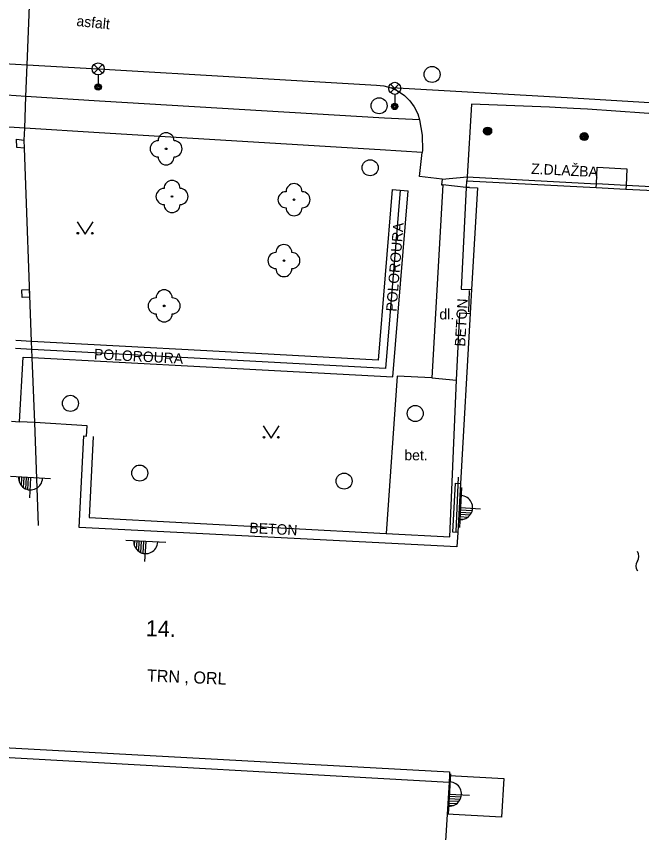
# Model space of a CAD drawing. Extents: x -539515 to -538098, y -1182060 to -1180157.
# Drawn here: x -538367.8 to -538328.8, y -1181746.8 to -1181696 of the extents above; entities that cross this region are included whole.
import ezdxf

# ---------------------------------------------------------------- set-up
doc = ezdxf.new("R2010")
doc.units = 0
for name, color, linetype in [('Vrstva 1', 7, 'Continuous'), ('Vrstva 13', 7, 'Continuous'), ('Vrstva 15', 7, 'Continuous'), ('Vrstva 22', 7, 'Continuous'), ('Vrstva 24', 7, 'Continuous'), ('Vrstva 25', 7, 'Continuous'), ('Vrstva 27', 7, 'Continuous'), ('Vrstva 33', 7, 'Continuous'), ('Vrstva 36', 7, 'Continuous'), ('Vrstva 37', 7, 'Continuous'), ('Vrstva 40', 7, 'Continuous'), ('Vrstva 41', 7, 'Continuous'), ('Vrstva 46', 7, 'Continuous'), ('Vrstva 88', 7, 'Continuous')]:
    doc.layers.add(name, color=color, linetype=linetype)

msp = doc.modelspace()

# ---------------------------------------------------------------- linework, layer by layer
at = {"layer": 'Vrstva 1'}
for p, q in [((-538367.092, -1181699.034), (-538366.702, -1181689.338)), ((-538367.171, -1181701.001), (-538367.092, -1181699.034)), ((-538367.25, -1181702.976), (-538367.171, -1181701.001)), ((-538367.28, -1181703.72), (-538367.25, -1181702.976)), ((-538367.261, -1181704.22), (-538367.28, -1181703.72)), ((-538366.816, -1181716.253), (-538367.261, -1181704.22)), ((-538331.579, -1181705.406), (-538329.73, -1181705.5)), ((-538339.72, -1181706.662), (-538339.7, -1181706.26)), ((-538339.7, -1181706.26), (-538331.644, -1181706.67)), ((-538339.535, -1181706.669), (-538339.72, -1181706.662)), ((-538339.535, -1181706.669), (-538339.051, -1181706.696)), ((-538331.644, -1181706.67), (-538329.794, -1181706.764)), ((-538329.794, -1181706.764), (-538325.54, -1181706.98)), ((-538366.797, -1181716.754), (-538366.816, -1181716.253)), ((-538366.778, -1181717.255), (-538366.797, -1181716.754)), ((-538366.627, -1181721.312), (-538366.778, -1181717.255)), ((-538368.08, -1181721.228), (-538367.581, -1181721.257)), ((-538366.39, -1181727.709), (-538366.627, -1181721.312)), ((-538363.397, -1181722.148), (-538363.36, -1181721.5)), ((-538363.85, -1181727.84), (-538363.557, -1181722.138)), ((-538363.557, -1181722.138), (-538363.397, -1181722.148)), ((-538340.096, -1181725.108), (-538340.269, -1181728.157)), ((-538340.32, -1181729.05), (-538363.85, -1181727.84)), ((-538340.269, -1181728.157), (-538340.32, -1181729.05)), ((-538401.41, -1181739.77), (-538340.78, -1181743.05)), ((-538340.78, -1181743.05), (-538340.793, -1181743.28)), ((-538340.817, -1181743.688), (-538340.934, -1181745.681)), ((-538340.793, -1181743.28), (-538340.817, -1181743.688)), ((-538340.793, -1181743.28), (-538337.406, -1181743.479)), ((-538337.406, -1181743.479), (-538337.55, -1181745.88)), ((-538340.934, -1181745.681), (-538341.3, -1181751.908)), ((-538337.55, -1181745.88), (-538340.934, -1181745.681))]:
    msp.add_line(p, q, dxfattribs=at)
for points in [[(-538331.644, -1181706.67), (-538331.632, -1181706.439), (-538331.579, -1181705.406)], [(-538329.73, -1181705.5), (-538329.783, -1181706.541), (-538329.794, -1181706.764)], [(-538339.051, -1181706.696), (-538339.41, -1181713.027), (-538339.494, -1181714.507), (-538340.096, -1181725.108)], [(-538363.36, -1181721.5), (-538366.627, -1181721.312), (-538367.581, -1181721.257)]]:
    msp.add_lwpolyline(points, dxfattribs=at)
at = {"layer": 'Vrstva 13'}
for p, q in [((-538344.84, -1181702.36), (-538362.58, -1181701.3)), ((-538342.65, -1181702.46), (-538344.84, -1181702.36)), ((-538345.1, -1181704.33), (-538362.6, -1181703.26)), ((-538341.24, -1181706.16), (-538339.685, -1181705.997)), ((-538339.685, -1181705.997), (-538331.632, -1181706.439)), ((-538341.21, -1181706.51), (-538341.88, -1181718.53)), ((-538339.75, -1181706.66), (-538341.21, -1181706.51)), ((-538344.358, -1181706.789), (-538345.229, -1181717.414)), ((-538343.86, -1181706.83), (-538344.77, -1181717.94)), ((-538344.311, -1181718.466), (-538343.362, -1181706.871)), ((-538339.75, -1181706.66), (-538340.06, -1181712.99)), ((-538340.06, -1181712.99), (-538339.41, -1181713.027)), ((-538367.581, -1181721.257), (-538367.349, -1181717.225)), ((-538345.229, -1181717.414), (-538355.893, -1181716.831)), ((-538344.77, -1181717.94), (-538355.92, -1181717.33)), ((-538355.947, -1181717.829), (-538344.311, -1181718.466)), ((-538344.04, -1181718.41), (-538344.742, -1181728.206)), ((-538341.88, -1181718.53), (-538344.04, -1181718.41)), ((-538340.77, -1181728.42), (-538340.36, -1181718.66)), ((-538362.981, -1181722.168), (-538363.24, -1181727.21)), ((-538402.01, -1181740.29), (-538340.817, -1181743.688))]:
    msp.add_line(p, q, dxfattribs=at)
for points in [[(-538362.58, -1181701.3), (-538367.171, -1181701.001), (-538370.819, -1181700.763)], [(-538339.42, -1181701.48), (-538339.685, -1181705.997), (-538339.7, -1181706.26)], [(-538362.6, -1181703.26), (-538367.25, -1181702.976), (-538370.898, -1181702.754)], [(-538367.261, -1181704.22), (-538367.73, -1181704.17), (-538367.75, -1181703.67), (-538367.28, -1181703.72)], [(-538341.24, -1181706.16), (-538342.65, -1181705.99), (-538342.48, -1181704.49), (-538345.1, -1181704.33)], [(-538341.24, -1181706.16), (-538341.28, -1181706.51), (-538341.21, -1181706.51)], [(-538325.162, -1181706.794), (-538325.413, -1181706.781), (-538329.783, -1181706.541), (-538331.632, -1181706.439)], [(-538344.358, -1181706.789), (-538343.86, -1181706.83), (-538343.362, -1181706.871)], [(-538367.43, -1181713.04), (-538366.97, -1181713.03), (-538366.95, -1181713.5), (-538367.41, -1181713.51), (-538367.43, -1181713.04)], [(-538341.88, -1181718.53), (-538340.36, -1181718.66), (-538340.15, -1181714.47), (-538339.494, -1181714.507)], [(-538355.893, -1181716.831), (-538366.816, -1181716.253), (-538367.791, -1181716.201)], [(-538355.92, -1181717.33), (-538366.797, -1181716.754), (-538367.82, -1181716.7)], [(-538367.349, -1181717.225), (-538366.778, -1181717.255), (-538355.947, -1181717.829)], [(-538340.269, -1181728.157), (-538340.583, -1181728.139), (-538340.41, -1181725.09), (-538340.096, -1181725.108)], [(-538363.24, -1181727.21), (-538344.742, -1181728.206), (-538340.77, -1181728.42)]]:
    msp.add_lwpolyline(points, dxfattribs=at)
at = {"layer": 'Vrstva 15'}
for p, q in [((-538339.56, -1181713.09), (-538339.61, -1181714.41)), ((-538340.25, -1181724.7), (-538340.4, -1181728.08))]:
    msp.add_line(p, q, dxfattribs=at)
at = {"layer": 'Vrstva 22'}
for centre in [(-538358.44, -1181704.26), (-538358.07, -1181707.23), (-538350.47, -1181707.43), (-538351.1, -1181711.22), (-538358.56, -1181714.04)]:
    msp.add_circle(centre, 0.05, dxfattribs=at)
for centre, start, end in [((-538358.44, -1181703.76), 0, 180), ((-538358.94, -1181704.26), 90, 270), ((-538357.94, -1181704.26), 270, 90), ((-538358.44, -1181704.76), 180, 0), ((-538358.07, -1181706.73), 0, 180), ((-538350.47, -1181706.93), 0, 180), ((-538358.57, -1181707.23), 90, 270), ((-538357.57, -1181707.23), 270, 90), ((-538350.97, -1181707.43), 90, 270), ((-538349.97, -1181707.43), 270, 90), ((-538358.07, -1181707.73), 180, 0), ((-538350.47, -1181707.93), 180, 0), ((-538351.1, -1181710.72), 0, 180), ((-538351.6, -1181711.22), 90, 270), ((-538350.6, -1181711.22), 270, 90), ((-538351.1, -1181711.72), 180, 0), ((-538358.56, -1181713.54), 0, 180), ((-538359.06, -1181714.04), 90, 270), ((-538358.06, -1181714.04), 270, 90), ((-538358.56, -1181714.54), 180, 0)]:
    msp.add_arc(centre, 0.5, start, end, dxfattribs=at)
at = {"layer": 'Vrstva 24'}
for centre, start, end in [((-538329.485, -1181729.644), 323.1301, 36.8699), ((-538328.685, -1181730.244), 143.1301, 216.8699)]:
    msp.add_arc(centre, 0.5, start, end, dxfattribs=at)
at = {"layer": 'Vrstva 25'}
for centre, radius in [((-538338.41, -1181703.16), 0.25), ((-538338.41, -1181703.16), 0.2), ((-538338.41, -1181703.16), 0.15), ((-538338.41, -1181703.16), 0.1), ((-538338.41, -1181703.16), 0.05), ((-538332.39, -1181703.5), 0.25), ((-538332.39, -1181703.5), 0.2), ((-538332.39, -1181703.5), 0.15), ((-538332.39, -1181703.5), 0.1), ((-538332.39, -1181703.5), 0.05)]:
    msp.add_circle(centre, radius, dxfattribs=at)
at = {"layer": 'Vrstva 27'}
for centre in [(-538341.87, -1181699.63), (-538345.17, -1181701.58), (-538345.73, -1181705.44), (-538364.4, -1181720.11), (-538342.92, -1181720.74), (-538360.08, -1181724.45), (-538347.35, -1181724.95)]:
    msp.add_circle(centre, 0.5, dxfattribs=at)
at = {"layer": 'Vrstva 33'}
for p, q in [((-538362.935, -1181699.55), (-538362.405, -1181699.02)), ((-538362.935, -1181699.02), (-538362.405, -1181699.55)), ((-538362.67, -1181699.66), (-538362.67, -1181700.41)), ((-538344.465, -1181700.76), (-538343.935, -1181700.23)), ((-538344.465, -1181700.23), (-538343.935, -1181700.76)), ((-538344.2, -1181700.87), (-538344.2, -1181701.62))]:
    msp.add_line(p, q, dxfattribs=at)
for centre, radius in [((-538362.67, -1181699.285), 0.375), ((-538362.67, -1181700.41), 0.2), ((-538362.67, -1181700.41), 0.145), ((-538362.67, -1181700.41), 0.0876), ((-538344.2, -1181700.495), 0.375), ((-538344.2, -1181701.62), 0.2), ((-538344.2, -1181701.62), 0.145), ((-538344.2, -1181701.62), 0.0876)]:
    msp.add_circle(centre, radius, dxfattribs=at)
at = {"layer": 'Vrstva 36'}
for points in [[(-538363.987, -1181708.816), (-538363.487, -1181709.566), (-538362.987, -1181708.816)], [(-538352.397, -1181721.518), (-538351.897, -1181722.268), (-538351.397, -1181721.518)]]:
    msp.add_lwpolyline(points, dxfattribs=at)
for centre in [(-538363.937, -1181709.516), (-538363.038, -1181709.516), (-538352.347, -1181722.218), (-538351.448, -1181722.218)]:
    msp.add_circle(centre, 0.05, dxfattribs=at)
at = {"layer": 'Vrstva 37'}
for p, q in [((-538365.638, -1181724.81), (-538368.134, -1181724.672)), ((-538367.585, -1181724.702), (-538367.6, -1181724.98)), ((-538367.445, -1181724.71), (-538367.473, -1181725.216)), ((-538367.305, -1181724.718), (-538367.34, -1181725.347)), ((-538367.166, -1181724.725), (-538367.205, -1181725.428)), ((-538367.026, -1181724.733), (-538367.067, -1181725.477)), ((-538366.886, -1181724.741), (-538366.956, -1181725.997)), ((-538340.035, -1181725.353), (-538340.173, -1181727.849)), ((-538340.12, -1181726.881), (-538339.417, -1181726.92)), ((-538340.112, -1181726.741), (-538339.368, -1181726.782)), ((-538340.104, -1181726.601), (-538338.848, -1181726.671)), ((-538340.143, -1181727.3), (-538339.865, -1181727.315)), ((-538340.135, -1181727.16), (-538339.629, -1181727.188)), ((-538340.127, -1181727.02), (-538339.498, -1181727.055)), ((-538358.462, -1181728.779), (-538360.958, -1181728.641)), ((-538360.409, -1181728.671), (-538360.424, -1181728.949)), ((-538360.269, -1181728.679), (-538360.297, -1181729.185)), ((-538360.129, -1181728.687), (-538360.164, -1181729.316)), ((-538359.99, -1181728.694), (-538360.029, -1181729.397)), ((-538359.85, -1181728.702), (-538359.891, -1181729.446)), ((-538359.71, -1181728.71), (-538359.78, -1181729.966)), ((-538340.729, -1181743.188), (-538340.867, -1181745.684)), ((-538340.806, -1181744.576), (-538340.062, -1181744.617)), ((-538340.798, -1181744.436), (-538339.542, -1181744.506)), ((-538340.837, -1181745.135), (-538340.559, -1181745.15)), ((-538340.829, -1181744.995), (-538340.323, -1181745.023)), ((-538340.821, -1181744.855), (-538340.192, -1181744.89)), ((-538340.814, -1181744.716), (-538340.111, -1181744.755))]:
    msp.add_line(p, q, dxfattribs=at)
for centre, start, end in [((-538366.886, -1181724.749), 176.1902, 357.4363), ((-538340.096, -1181726.601), 266.1902, 87.4363), ((-538359.71, -1181728.718), 176.1902, 357.4363), ((-538340.79, -1181744.436), 266.1902, 87.4363)]:
    msp.add_arc(centre, 0.75, start, end, dxfattribs=at)
at = {"layer": 'Vrstva 88'}
for p, q in [((-538362.32, -1181699.3), (-538345.34, -1181700.29)), ((-538333.45, -1181701.09), (-538344.4, -1181700.469)), ((-538334.547, -1181701.668), (-538339.42, -1181701.48)), ((-538319.82, -1181701.89), (-538333.45, -1181701.09))]:
    msp.add_line(p, q, dxfattribs=at)
for points in [[(-538371.47, -1181698.79), (-538370.743, -1181698.831), (-538367.092, -1181699.034), (-538362.32, -1181699.3)], [(-538345.34, -1181700.29), (-538344.869, -1181700.338), (-538344.412, -1181700.464), (-538344.4, -1181700.469), (-538343.983, -1181700.665), (-538343.594, -1181700.936), (-538343.256, -1181701.267), (-538342.978, -1181701.651), (-538342.769, -1181702.076), (-538342.65, -1181702.46)], [(-538325.16, -1181702.286), (-538328.67, -1181702.043), (-538332.18, -1181701.8), (-538332.632, -1181701.77), (-538333.056, -1181701.744), (-538333.851, -1181701.701), (-538334.547, -1181701.668)], [(-538342.65, -1181702.46), (-538342.48, -1181703.402), (-538342.469, -1181704.359), (-538342.48, -1181704.49)]]:
    msp.add_lwpolyline(points, dxfattribs=at)

# ---------------------------------------------------------------- texts
at = {"layer": 'Vrstva 40'}
for s, rotation, p in [('asfalt', 354.0736, (-538364.047, -1181696.607)), ('Z.DLAŽBA', 357.0892, (-538335.712, -1181705.816)), ('POLOROURA', 85.321, (-538344.092, -1181714.417)), ('BETON', 86.7509, (-538339.813, -1181716.589)), ('POLOROURA', 356.97, (-538362.943, -1181717.358)), ('BETON', 357.0562, (-538353.264, -1181728.183))]:
    msp.add_text(s, height=0.65, rotation=rotation, dxfattribs=at).set_placement(p)
for s, p in [('dl.', (-538341.417, -1181714.886)), ('bet.', (-538343.597, -1181723.657))]:
    msp.add_text(s, height=0.65, dxfattribs=at).set_placement(p)
at = {"layer": 'Vrstva 41'}
msp.add_text('TRN , ORL', height=0.75, rotation=357.5708, dxfattribs=at).set_placement((-538359.646, -1181737.419))
at = {"layer": 'Vrstva 46'}
msp.add_text('14.', height=1, rotation=358.3916, dxfattribs=at).set_placement((-538359.711, -1181734.604))

doc.saveas('drawing.dxf')
